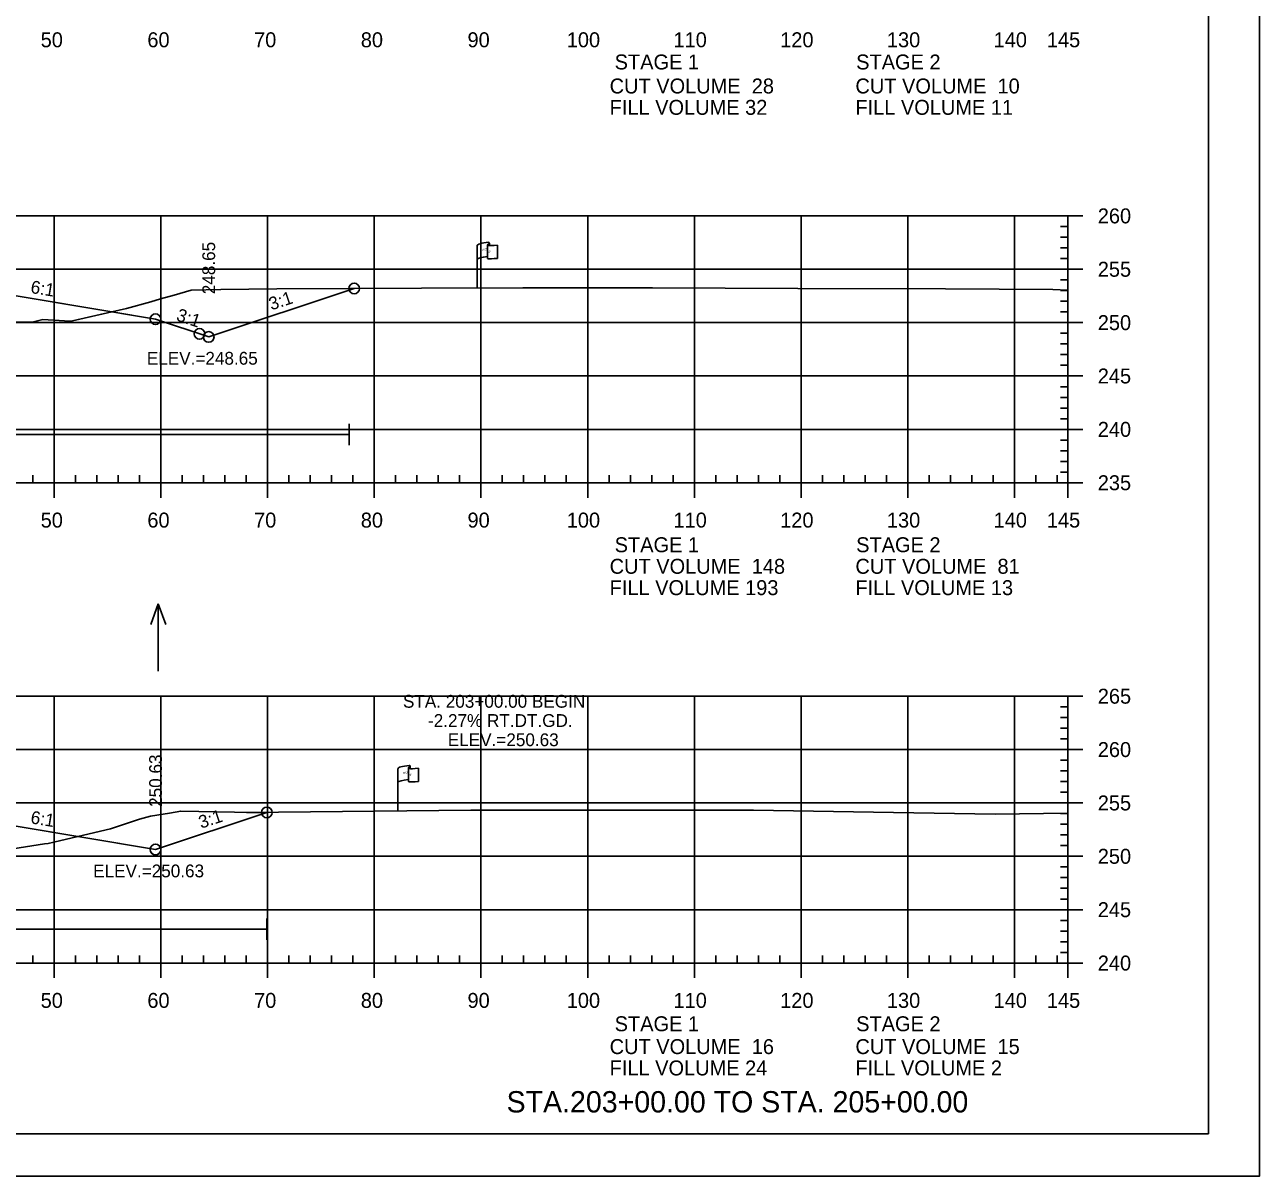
# Model space of a CAD drawing. Extents: x 1365647 to 1367999, y 387113 to 400173.
# Drawn here: x 1365941.3 to 1366057, y 389932.8 to 390040.7 of the extents above; entities that cross this region are included whole.
import ezdxf

# ---------------------------------------------------------------- set-up
doc = ezdxf.new("R2010")
doc.units = 0
for name, color, linetype in [('E_Existing ROW', 7, 'Continuous'), ('R_Axis', 7, 'Continuous'), ('R_Axis Annot', 7, 'Continuous'), ('R_Border', 7, 'Continuous'), ('R_Border Notes', 7, 'Continuous'), ('R_Contours', 7, 'Continuous'), ('R_Draft', 7, 'Continuous'), ('R_Exist Surface', 7, 'Continuous'), ('R_Fin Surface', 7, 'Continuous'), ('R_Fin Surface Annot', 7, 'Continuous'), ('R_Grid', 7, 'Continuous'), ('R_No Plot', 7, 'Continuous'), ('R_Proposed Const Limits', 7, 'Continuous'), ('R_Water', 7, 'Continuous'), ('R_Water Annot', 7, 'Continuous')]:
    doc.layers.add(name, color=color, linetype=linetype)

msp = doc.modelspace()

# ---------------------------------------------------------------- linework, layer by layer
at = {"layer": 'E_Existing ROW'}
for p, q in [((1365983.72, 390016.02), (1365983.72, 390019.97)), ((1365984.71, 390020.06), (1365984.71, 390020.05)), ((1365984.71, 390020.05), (1365984.71, 390018.82)), ((1365984.88, 390020.22), (1365984.88, 390019.98)), ((1365985.65, 390020.03), (1365985.65, 390018.79)), ((1365977.29, 389971.05), (1365977.29, 389971.04)), ((1365977.29, 389971.04), (1365977.29, 389969.81)), ((1365977.46, 389971.21), (1365977.46, 389970.97)), ((1365978.23, 389971.02), (1365978.23, 389969.78)), ((1365976.3, 389967.01), (1365976.3, 389970.96))]:
    msp.add_line(p, q, dxfattribs=at)
for centre, radius, start, end in [((1365984.79, 390020.06), 0.078, 88.6458, 274.2828), ((1365984.8, 390020.22), 0.0783, 263.0712, 93.9564), ((1365984.79, 390018.82), 0.0783, 180, 273.9564), ((1365977.37, 389971.05), 0.078, 88.6458, 274.2828), ((1365977.38, 389971.21), 0.0783, 263.0712, 93.9564), ((1365977.37, 389969.81), 0.0783, 180, 273.9564)]:
    msp.add_arc(centre, radius, start, end, dxfattribs=at)
for centre, major_axis, ratio, start_param, end_param in [((1365985.3, 390020.01), (-1.58, -0.04), 0.19887, 5.030368, 6.283185), ((1365986.01, 390020.13), (-1.23, -0.13), 0.052933, 0.159456, 1.268315), ((1365985.29, 390018.69), (-1.58, -0.04), 0.19887, 5.083035, 6.194897), ((1365986.01, 390018.89), (-1.23, -0.13), 0.052933, 0.159456, 1.268315), ((1365977.88, 389971), (-1.58, -0.04), 0.19887, 5.030368, 6.283185), ((1365978.59, 389971.12), (-1.23, -0.13), 0.052933, 0.159456, 1.268315), ((1365977.87, 389969.69), (-1.58, -0.04), 0.19887, 5.083035, 6.194897), ((1365978.59, 389969.88), (-1.23, -0.13), 0.052933, 0.159456, 1.268315)]:
    msp.add_ellipse(centre, major_axis=major_axis, ratio=ratio, start_param=start_param, end_param=end_param, dxfattribs=at)
at = {"layer": 'R_Axis'}
for p, q in [((1366039.09, 389997.77), (1366039.09, 390022.77)), ((1366040.49, 390022.77), (1366039.09, 390022.77)), ((1366039.09, 390021.77), (1366038.39, 390021.77)), ((1366039.09, 390020.77), (1366038.39, 390020.77)), ((1366039.09, 390019.77), (1366038.39, 390019.77)), ((1366039.09, 390018.77), (1366038.39, 390018.77)), ((1366040.49, 390017.77), (1366039.09, 390017.77)), ((1366039.09, 390016.77), (1366038.39, 390016.77)), ((1366039.09, 390015.77), (1366038.39, 390015.77)), ((1366039.09, 390014.77), (1366038.39, 390014.77)), ((1366039.09, 390013.77), (1366038.39, 390013.77)), ((1366040.49, 390012.77), (1366039.09, 390012.77)), ((1366039.09, 390011.77), (1366038.39, 390011.77)), ((1366039.09, 390010.77), (1366038.39, 390010.77)), ((1366039.09, 390009.77), (1366038.39, 390009.77)), ((1366039.09, 390008.77), (1366038.39, 390008.77)), ((1366040.49, 390007.77), (1366039.09, 390007.77)), ((1366039.09, 390006.77), (1366038.39, 390006.77)), ((1366039.09, 390005.77), (1366038.39, 390005.77)), ((1366039.09, 390004.77), (1366038.39, 390004.77)), ((1366039.09, 390003.77), (1366038.39, 390003.77)), ((1366040.49, 390002.77), (1366039.09, 390002.77)), ((1366039.09, 390001.77), (1366038.39, 390001.77)), ((1366039.09, 390000.77), (1366038.39, 390000.77)), ((1366039.09, 389999.77), (1366038.39, 389999.77)), ((1366039.09, 389998.77), (1366038.39, 389998.77)), ((1365749.09, 389997.77), (1366039.09, 389997.77)), ((1365942.09, 389997.77), (1365942.09, 389998.47)), ((1365944.09, 389996.37), (1365944.09, 389997.77)), ((1365946.09, 389997.77), (1365946.09, 389998.47)), ((1365948.09, 389997.77), (1365948.09, 389998.47)), ((1365950.09, 389997.77), (1365950.09, 389998.47)), ((1365952.09, 389997.77), (1365952.09, 389998.47)), ((1365954.09, 389996.37), (1365954.09, 389997.77)), ((1365956.09, 389997.77), (1365956.09, 389998.47)), ((1365958.09, 389997.77), (1365958.09, 389998.47)), ((1365960.09, 389997.77), (1365960.09, 389998.47)), ((1365962.09, 389997.77), (1365962.09, 389998.47)), ((1365964.09, 389996.37), (1365964.09, 389997.77)), ((1365966.09, 389997.77), (1365966.09, 389998.47)), ((1365968.09, 389997.77), (1365968.09, 389998.47)), ((1365970.09, 389997.77), (1365970.09, 389998.47)), ((1365972.09, 389997.77), (1365972.09, 389998.47)), ((1365974.09, 389996.37), (1365974.09, 389997.77)), ((1365976.09, 389997.77), (1365976.09, 389998.47)), ((1365978.09, 389997.77), (1365978.09, 389998.47)), ((1365980.09, 389997.77), (1365980.09, 389998.47)), ((1365982.09, 389997.77), (1365982.09, 389998.47)), ((1365984.09, 389996.37), (1365984.09, 389997.77)), ((1365986.09, 389997.77), (1365986.09, 389998.47)), ((1365988.09, 389997.77), (1365988.09, 389998.47)), ((1365990.09, 389997.77), (1365990.09, 389998.47)), ((1365992.09, 389997.77), (1365992.09, 389998.47)), ((1365994.09, 389996.37), (1365994.09, 389997.77)), ((1365996.09, 389997.77), (1365996.09, 389998.47)), ((1365998.09, 389997.77), (1365998.09, 389998.47)), ((1366000.09, 389997.77), (1366000.09, 389998.47)), ((1366002.09, 389997.77), (1366002.09, 389998.47)), ((1366004.09, 389996.37), (1366004.09, 389997.77)), ((1366006.09, 389997.77), (1366006.09, 389998.47)), ((1366008.09, 389997.77), (1366008.09, 389998.47)), ((1366010.09, 389997.77), (1366010.09, 389998.47)), ((1366012.09, 389997.77), (1366012.09, 389998.47)), ((1366014.09, 389996.37), (1366014.09, 389997.77)), ((1366016.09, 389997.77), (1366016.09, 389998.47)), ((1366018.09, 389997.77), (1366018.09, 389998.47)), ((1366020.09, 389997.77), (1366020.09, 389998.47)), ((1366022.09, 389997.77), (1366022.09, 389998.47)), ((1366024.09, 389996.37), (1366024.09, 389997.77)), ((1366026.09, 389997.77), (1366026.09, 389998.47)), ((1366028.09, 389997.77), (1366028.09, 389998.47)), ((1366030.09, 389997.77), (1366030.09, 389998.47)), ((1366032.09, 389997.77), (1366032.09, 389998.47)), ((1366034.09, 389996.37), (1366034.09, 389997.77)), ((1366036.09, 389997.77), (1366036.09, 389998.47)), ((1366038.09, 389997.77), (1366038.09, 389998.47)), ((1366039.09, 389996.37), (1366039.09, 389997.77)), ((1366040.49, 389997.77), (1366039.09, 389997.77)), ((1366039.09, 389952.77), (1366039.09, 389977.77)), ((1366040.49, 389977.77), (1366039.09, 389977.77)), ((1366039.09, 389976.77), (1366038.39, 389976.77)), ((1366039.09, 389975.77), (1366038.39, 389975.77)), ((1366039.09, 389974.77), (1366038.39, 389974.77)), ((1366039.09, 389973.77), (1366038.39, 389973.77)), ((1366040.49, 389972.77), (1366039.09, 389972.77)), ((1366039.09, 389971.77), (1366038.39, 389971.77)), ((1366039.09, 389970.77), (1366038.39, 389970.77)), ((1366039.09, 389969.77), (1366038.39, 389969.77)), ((1366039.09, 389968.77), (1366038.39, 389968.77)), ((1366040.49, 389967.77), (1366039.09, 389967.77)), ((1366039.09, 389966.77), (1366038.39, 389966.77)), ((1366039.09, 389965.77), (1366038.39, 389965.77)), ((1366039.09, 389964.77), (1366038.39, 389964.77)), ((1366039.09, 389963.77), (1366038.39, 389963.77)), ((1366039.09, 389961.77), (1366038.39, 389961.77)), ((1366040.49, 389962.77), (1366039.09, 389962.77)), ((1366039.09, 389960.77), (1366038.39, 389960.77)), ((1366039.09, 389959.77), (1366038.39, 389959.77)), ((1366039.09, 389958.77), (1366038.39, 389958.77)), ((1366040.49, 389957.77), (1366039.09, 389957.77)), ((1366039.09, 389956.77), (1366038.39, 389956.77)), ((1366039.09, 389955.77), (1366038.39, 389955.77)), ((1366039.09, 389954.77), (1366038.39, 389954.77)), ((1366039.09, 389953.77), (1366038.39, 389953.77)), ((1365749.09, 389952.77), (1366039.09, 389952.77)), ((1365942.09, 389952.77), (1365942.09, 389953.47)), ((1365944.09, 389951.37), (1365944.09, 389952.77)), ((1365946.09, 389952.77), (1365946.09, 389953.47)), ((1365948.09, 389952.77), (1365948.09, 389953.47)), ((1365950.09, 389952.77), (1365950.09, 389953.47)), ((1365952.09, 389952.77), (1365952.09, 389953.47)), ((1365954.09, 389951.37), (1365954.09, 389952.77)), ((1365956.09, 389952.77), (1365956.09, 389953.47)), ((1365958.09, 389952.77), (1365958.09, 389953.47)), ((1365960.09, 389952.77), (1365960.09, 389953.47)), ((1365962.09, 389952.77), (1365962.09, 389953.47)), ((1365964.09, 389951.37), (1365964.09, 389952.77)), ((1365966.09, 389952.77), (1365966.09, 389953.47)), ((1365968.09, 389952.77), (1365968.09, 389953.47)), ((1365970.09, 389952.77), (1365970.09, 389953.47)), ((1365972.09, 389952.77), (1365972.09, 389953.47)), ((1365974.09, 389951.37), (1365974.09, 389952.77)), ((1365976.09, 389952.77), (1365976.09, 389953.47)), ((1365978.09, 389952.77), (1365978.09, 389953.47)), ((1365980.09, 389952.77), (1365980.09, 389953.47)), ((1365982.09, 389952.77), (1365982.09, 389953.47)), ((1365984.09, 389951.37), (1365984.09, 389952.77)), ((1365986.09, 389952.77), (1365986.09, 389953.47)), ((1365988.09, 389952.77), (1365988.09, 389953.47)), ((1365990.09, 389952.77), (1365990.09, 389953.47)), ((1365992.09, 389952.77), (1365992.09, 389953.47)), ((1365994.09, 389951.37), (1365994.09, 389952.77)), ((1365996.09, 389952.77), (1365996.09, 389953.47)), ((1365998.09, 389952.77), (1365998.09, 389953.47)), ((1366000.09, 389952.77), (1366000.09, 389953.47)), ((1366002.09, 389952.77), (1366002.09, 389953.47)), ((1366004.09, 389951.37), (1366004.09, 389952.77)), ((1366006.09, 389952.77), (1366006.09, 389953.47)), ((1366008.09, 389952.77), (1366008.09, 389953.47)), ((1366010.09, 389952.77), (1366010.09, 389953.47)), ((1366012.09, 389952.77), (1366012.09, 389953.47)), ((1366014.09, 389951.37), (1366014.09, 389952.77)), ((1366016.09, 389952.77), (1366016.09, 389953.47)), ((1366018.09, 389952.77), (1366018.09, 389953.47)), ((1366020.09, 389952.77), (1366020.09, 389953.47)), ((1366022.09, 389952.77), (1366022.09, 389953.47)), ((1366024.09, 389951.37), (1366024.09, 389952.77)), ((1366026.09, 389952.77), (1366026.09, 389953.47)), ((1366028.09, 389952.77), (1366028.09, 389953.47)), ((1366030.09, 389952.77), (1366030.09, 389953.47)), ((1366032.09, 389952.77), (1366032.09, 389953.47)), ((1366034.09, 389951.37), (1366034.09, 389952.77)), ((1366036.09, 389952.77), (1366036.09, 389953.47)), ((1366038.09, 389952.77), (1366038.09, 389953.47)), ((1366039.09, 389951.37), (1366039.09, 389952.77)), ((1366040.49, 389952.77), (1366039.09, 389952.77))]:
    msp.add_line(p, q, dxfattribs=at)
at = {"layer": 'R_Border'}
for q in [(1366052.27, 390142.23), (1365736.09, 389936.77)]:
    msp.add_line((1366052.27, 389936.77), q, dxfattribs=at)
at = {"layer": 'R_Contours'}
for p, q in [((1365949.49, 390013.77), (1365953.59, 390013.09)), ((1365946.32, 389964.62), (1365953.59, 389963.41))]:
    msp.add_line(p, q, dxfattribs=at)
for points in [[(1365914.81, 390015.75), (1365916.8, 390014.95), (1365919.89, 390014.42), (1365921.15, 390014.22), (1365921.52, 390014.16), (1365922.48, 390013.87), (1365926.35, 390012.7), (1365929.81, 390012.66), (1365930.28, 390012.67), (1365931.57, 390012.72), (1365937.44, 390013.03), (1365939.98, 390012.83), (1365941.34, 390012.81), (1365942.04, 390012.81), (1365943.05, 390013.05), (1365945.56, 390012.91), (1365945.62, 390012.91), (1365945.8, 390012.95), (1365949.49, 390013.77), (1365940.72, 390015.24), (1365925.59, 390015.54)], [(1365949.49, 390013.77), (1365950.89, 390014.09), (1365953.17, 390014.72), (1365954.06, 390015), (1365955.34, 390015.35), (1365956.92, 390015.8), (1365959.73, 390015.86), (1365964.95, 390015.95), (1365972.21, 390015.97), (1365958.58, 390011.43), (1365953.59, 390013.09)], [(1365946.32, 389964.62), (1365949.37, 389965.34), (1365952.08, 389966.24), (1365953.13, 389966.54), (1365954.9, 389966.82), (1365955.96, 389967), (1365960.98, 389966.9), (1365962.11, 389966.86), (1365964.03, 389966.88), (1365953.6, 389963.4), (1365953.59, 389963.41)], [(1365914.99, 389966.07), (1365915.16, 389965.99), (1365915.93, 389965.64), (1365917.2, 389965.22), (1365920.81, 389964.06), (1365922.03, 389963.68), (1365922.22, 389963.61), (1365922.97, 389963.61), (1365926.06, 389963.59), (1365929.01, 389963.52), (1365931.05, 389963.44), (1365934.22, 389963.63), (1365935.14, 389963.7), (1365937.35, 389963.56), (1365940.23, 389963.48), (1365943.19, 389963.93), (1365943.53, 389963.97), (1365944.08, 389964.09), (1365946.32, 389964.62), (1365940.72, 389965.55), (1365925.59, 389965.85)]]:
    msp.add_lwpolyline(points, close=True, dxfattribs=at)
for points in [[(1365972.21, 390015.97), (1365964.95, 390015.95), (1365959.73, 390015.86), (1365956.92, 390015.8), (1365955.34, 390015.35), (1365954.06, 390015), (1365953.17, 390014.72), (1365950.89, 390014.09), (1365949.49, 390013.77)], [(1365953.59, 390013.09), (1365958.58, 390011.43), (1365972.21, 390015.97)], [(1365964.03, 389966.88), (1365962.11, 389966.86), (1365960.98, 389966.9), (1365955.96, 389967), (1365954.9, 389966.82), (1365953.13, 389966.54), (1365952.08, 389966.24), (1365949.37, 389965.34), (1365946.32, 389964.62)], [(1365953.59, 389963.41), (1365953.6, 389963.4), (1365964.03, 389966.88)]]:
    msp.add_lwpolyline(points, dxfattribs=at)
at = {"layer": 'R_Exist Surface'}
for points in [[(1365939.98, 390012.83), (1365941.34, 390012.81), (1365942.04, 390012.81), (1365943.05, 390013.05), (1365945.56, 390012.91), (1365945.62, 390012.91), (1365945.8, 390012.95), (1365950.89, 390014.09), (1365953.17, 390014.72), (1365954.06, 390015), (1365955.34, 390015.35), (1365956.92, 390015.8), (1365959.73, 390015.86), (1365964.95, 390015.95), (1365978.53, 390015.99), (1365988, 390016.04), (1366000.18, 390016.03), (1366013.79, 390015.96), (1366027.62, 390015.94), (1366037.68, 390015.87), (1366039.09, 390015.82)], [(1365940.23, 389963.48), (1365943.19, 389963.93), (1365943.53, 389963.97), (1365944.08, 389964.09), (1365949.37, 389965.34), (1365952.08, 389966.24), (1365953.13, 389966.54), (1365954.9, 389966.82), (1365955.96, 389967), (1365960.98, 389966.9), (1365962.11, 389966.86), (1365983.13, 389967.08), (1365983.43, 389967.08), (1365984.07, 389967.08), (1366009.64, 389967.09), (1366022.75, 389966.86), (1366032.29, 389966.72), (1366039.09, 389966.81)]]:
    msp.add_lwpolyline(points, dxfattribs=at)
at = {"layer": 'R_Fin Surface'}
for points in [[(1365830.4, 390014.49), (1365834.59, 390013.09), (1365847.47, 390015.24), (1365856.59, 390016.76), (1365862.59, 390017), (1365864.59, 390017.04), (1365894.09, 390017.63), (1365923.59, 390017.04), (1365925.59, 390017), (1365931.59, 390016.76), (1365940.72, 390015.24), (1365953.59, 390013.09), (1365958.58, 390011.43), (1365972.21, 390015.97)], [(1365829.75, 389965.02), (1365834.59, 389963.41), (1365847.47, 389965.55), (1365856.59, 389967.07), (1365862.59, 389967.31), (1365864.59, 389967.35), (1365894.09, 389967.94), (1365923.59, 389967.35), (1365925.59, 389967.31), (1365931.59, 389967.07), (1365940.72, 389965.55), (1365953.59, 389963.41), (1365953.6, 389963.4), (1365964.03, 389966.88)]]:
    msp.add_lwpolyline(points, dxfattribs=at)
at = {"layer": 'R_Grid'}
for p, q in [((1365749.09, 390022.77), (1366039.09, 390022.77)), ((1365944.09, 389997.77), (1365944.09, 390022.77)), ((1365954.09, 389997.77), (1365954.09, 390022.77)), ((1365964.09, 389997.77), (1365964.09, 390022.77)), ((1365974.09, 389997.77), (1365974.09, 390022.77)), ((1365984.09, 389997.77), (1365984.09, 390022.77)), ((1365994.09, 389997.77), (1365994.09, 390022.77)), ((1366004.09, 389997.77), (1366004.09, 390022.77)), ((1366014.09, 389997.77), (1366014.09, 390022.77)), ((1366024.09, 389997.77), (1366024.09, 390022.77)), ((1366034.09, 389997.77), (1366034.09, 390022.77)), ((1366039.09, 389997.77), (1366039.09, 390022.77)), ((1365749.09, 390017.77), (1366039.09, 390017.77)), ((1365749.09, 390012.77), (1366039.09, 390012.77)), ((1365749.09, 390007.77), (1366039.09, 390007.77)), ((1365749.09, 390002.77), (1366039.09, 390002.77)), ((1365749.09, 389997.77), (1366039.09, 389997.77)), ((1365749.09, 389977.77), (1366039.09, 389977.77)), ((1365944.09, 389952.77), (1365944.09, 389977.77)), ((1365954.09, 389952.77), (1365954.09, 389977.77)), ((1365964.09, 389952.77), (1365964.09, 389977.77)), ((1365974.09, 389952.77), (1365974.09, 389977.77)), ((1365984.09, 389952.77), (1365984.09, 389977.77)), ((1365994.09, 389952.77), (1365994.09, 389977.77)), ((1366004.09, 389952.77), (1366004.09, 389977.77)), ((1366014.09, 389952.77), (1366014.09, 389977.77)), ((1366024.09, 389952.77), (1366024.09, 389977.77)), ((1366034.09, 389952.77), (1366034.09, 389977.77)), ((1366039.09, 389952.77), (1366039.09, 389977.77)), ((1365749.09, 389972.77), (1366039.09, 389972.77)), ((1365749.09, 389967.77), (1366039.09, 389967.77)), ((1365749.09, 389962.77), (1366039.09, 389962.77)), ((1365749.09, 389957.77), (1366039.09, 389957.77)), ((1365749.09, 389952.77), (1366039.09, 389952.77))]:
    msp.add_line(p, q, dxfattribs=at)
at = {"layer": 'R_No Plot'}
msp.add_line((1365723.69, 389932.79), (1366057.03, 389932.79), dxfattribs=at)
msp.add_lwpolyline([(1365723.69, 390146.13), (1366057.03, 390146.13), (1366057.03, 389932.79), (1365723.69, 389932.79)], close=True, dxfattribs=at)
for centre in [(1365972.21, 390015.97), (1365972.21, 390015.97), (1365953.59, 390013.09), (1365953.59, 390013.09), (1365953.59, 390013.09), (1365953.59, 390013.09), (1365953.59, 390013.09), (1365957.71, 390011.72), (1365957.71, 390011.72), (1365957.71, 390011.72), (1365958.58, 390011.43), (1365958.58, 390011.43), (1365964.03, 389966.88), (1365964.03, 389966.88), (1365953.59, 389963.41), (1365953.59, 389963.41), (1365953.59, 389963.41), (1365953.59, 389963.41), (1365953.59, 389963.41), (1365953.6, 389963.4), (1365953.6, 389963.4), (1365953.6, 389963.4), (1365953.6, 389963.4), (1365953.6, 389963.4)]:
    msp.add_circle(centre, 0.5, dxfattribs=at)
at = {"layer": 'R_Proposed Const Limits'}
msp.add_lwpolyline([(1365958.58, 390011.43), (1365972.21, 390015.97)], dxfattribs=at)
at = {"layer": 'R_Water'}
for p, q in [((1365882.44, 390002.3), (1365971.73, 390002.3)), ((1365971.73, 390001.3), (1365971.73, 390003.3)), ((1365964.03, 389954.93), (1365964.03, 389956.93)), ((1365882.46, 389955.93), (1365964.03, 389955.93))]:
    msp.add_line(p, q, dxfattribs=at)
at = {"layer": 'R_Water Annot'}
for p, q in [((1365953.85, 389986.42), (1365953.15, 389984.49)), ((1365953.85, 389980.13), (1365953.85, 389986.42)), ((1365953.85, 389986.42), (1365954.55, 389984.49))]:
    msp.add_line(p, q, dxfattribs=at)

# ---------------------------------------------------------------- texts
at = {"layer": 'E_Existing ROW'}
for s, height, rotation, p in [('R ', 0.2, 9.9884, (1365984.24, 390019.47)), (' O', 0.2, 9.9884, (1365984.38, 390019.52)), ('DWB 11-9-07', 0.001, 90, (1365984.88, 390019.98)), ('W', 0.2, 351.1788, (1365984.71, 390019.35)), ('DWB 11-9-07', 0.001, 5.0717, (1365985.64, 390018.79)), ('DWB 11-9-07', 0.001, 90, (1365983.72, 390016.02)), ('R ', 0.2, 9.9884, (1365976.82, 389970.46)), (' O', 0.2, 9.9884, (1365976.96, 389970.51)), ('W', 0.2, 351.1788, (1365977.29, 389970.34)), ('DWB 11-9-07', 0.001, 90, (1365977.46, 389970.97)), ('DWB 11-9-07', 0.001, 5.0717, (1365978.22, 389969.78)), ('DWB 11-9-07', 0.001, 90, (1365976.3, 389967.01))]:
    msp.add_text(s, height=height, rotation=rotation, dxfattribs=at).set_placement(p)
at = {"layer": 'R_Axis Annot'}
for s, p in [('50', (1365942.83, 390038.57)), ('60', (1365952.83, 390038.57)), ('70', (1365962.83, 390038.57)), ('80', (1365972.83, 390038.57)), ('90', (1365982.83, 390038.57)), ('100', (1365992.13, 390038.57)), ('110', (1366002.13, 390038.57)), ('120', (1366012.13, 390038.57)), ('130', (1366022.13, 390038.57)), ('140', (1366032.13, 390038.57)), ('145', (1366037.12, 390038.57)), ('STAGE 1', (1365996.62, 390036.49)), ('STAGE 2', (1366019.25, 390036.49)), ('CUT VOLUME  28', (1365996.15, 390034.24)), ('CUT VOLUME  10', (1366019.18, 390034.24)), ('FILL VOLUME 32', (1365996.15, 390032.24)), ('FILL VOLUME 11', (1366019.18, 390032.24)), ('260', (1366041.89, 390022.07)), ('255', (1366041.89, 390017.07)), ('250', (1366041.89, 390012.07)), ('245', (1366041.89, 390007.07)), ('240', (1366041.89, 390002.07)), ('235', (1366041.89, 389997.07)), ('50', (1365942.83, 389993.57)), ('60', (1365952.83, 389993.57)), ('70', (1365962.83, 389993.57)), ('80', (1365972.83, 389993.57)), ('90', (1365982.83, 389993.57)), ('100', (1365992.13, 389993.57)), ('110', (1366002.13, 389993.57)), ('120', (1366012.13, 389993.57)), ('130', (1366022.13, 389993.57)), ('140', (1366032.13, 389993.57)), ('145', (1366037.12, 389993.57)), ('STAGE 1', (1365996.62, 389991.26)), ('STAGE 2', (1366019.25, 389991.26)), ('CUT VOLUME  148', (1365996.15, 389989.24)), ('CUT VOLUME  81', (1366019.18, 389989.24)), ('FILL VOLUME 193', (1365996.15, 389987.24)), ('FILL VOLUME 13', (1366019.18, 389987.24)), ('265', (1366041.89, 389977.07)), ('260', (1366041.89, 389972.07)), ('255', (1366041.89, 389967.07)), ('250', (1366041.89, 389962.07)), ('245', (1366041.89, 389957.07)), ('240', (1366041.89, 389952.07)), ('50', (1365942.83, 389948.57)), ('60', (1365952.83, 389948.57)), ('70', (1365962.83, 389948.57)), ('80', (1365972.83, 389948.57)), ('90', (1365982.83, 389948.57)), ('100', (1365992.13, 389948.57)), ('110', (1366002.13, 389948.57)), ('120', (1366012.13, 389948.57)), ('130', (1366022.13, 389948.57)), ('140', (1366032.13, 389948.57)), ('145', (1366037.12, 389948.57)), ('STAGE 1', (1365996.62, 389946.38)), ('STAGE 2', (1366019.25, 389946.38)), ('CUT VOLUME  16', (1365996.15, 389944.24)), ('CUT VOLUME  15', (1366019.18, 389944.24)), ('FILL VOLUME 24', (1365996.15, 389942.24)), ('FILL VOLUME 2', (1366019.18, 389942.24))]:
    msp.add_text(s, height=1.4, dxfattribs=at).set_placement(p)
at = {"layer": 'R_Border Notes'}
for s, p in [('ELEV.=248.65', (1365952.78, 390008.83)), ('ELEV.=250.63', (1365947.75, 389960.8))]:
    msp.add_text(s, height=1.2, dxfattribs=at).set_placement(p)
at = {"layer": 'R_Draft'}
msp.add_text('STA.203+00.00 TO STA. 205+00.00', height=2, dxfattribs=at).set_placement((1365986.49, 389938.77))
at = {"layer": 'R_Fin Surface Annot'}
for s, rotation, p in [('248.65', 90, (1365959.18, 390015.43)), ('6:1', 350.5377, (1365941.83, 390015.56)), ('3:1', 18.4349, (1365964.45, 390013.91)), ('3:1', 341.5651, (1365955.46, 390013)), ('250.63', 90, (1365954.2, 389967.4)), ('6:1', 350.5377, (1365941.83, 389965.87)), ('3:1', 18.4349, (1365957.87, 389965.35))]:
    msp.add_text(s, height=1.2, rotation=rotation, dxfattribs=at).set_placement(p)
at = {"layer": 'R_Water'}
for s, p in [('STA. 203+00.00 BEGIN', (1365976.78, 389976.69)), ('-2.27% RT.DT.GD.', (1365979.13, 389974.89)), ('ELEV.=250.63', (1365980.98, 389973.09))]:
    msp.add_text(s, height=1.2, dxfattribs=at).set_placement(p)

doc.saveas('drawing.dxf')
